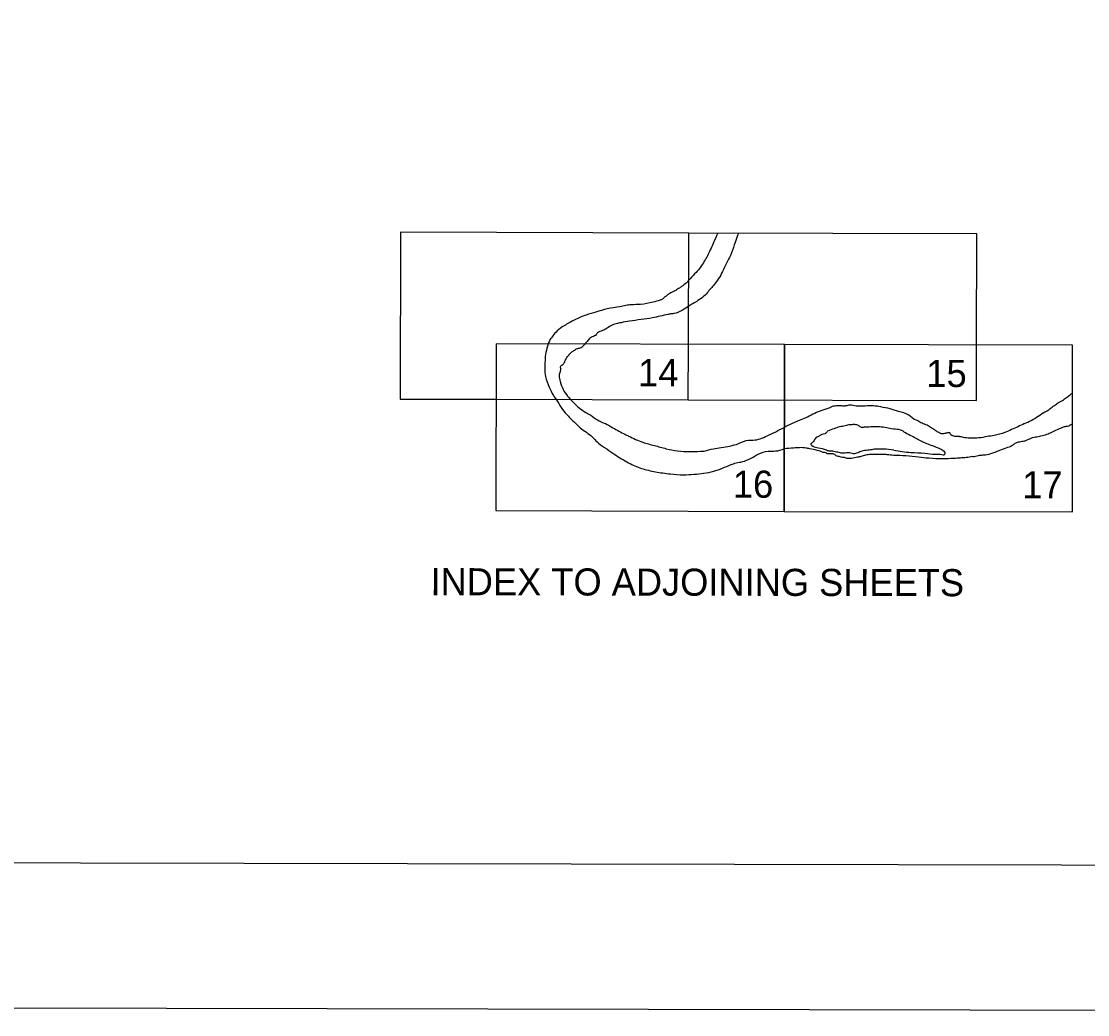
# Model space of a CAD drawing. Extents: x 3187622 to 3225504, y 800805 to 826213.
# Drawn here: x 3210412 to 3215002, y 801388 to 805666 of the extents above; entities that cross this region are included whole.
import ezdxf

# ---------------------------------------------------------------- set-up
doc = ezdxf.new("R2010")
doc.units = 0
for name, color, linetype in [('G-ANNO-NPLT', 7, 'Continuous'), ('V-ANNO-NPLT', 7, 'Continuous'), ('V-ANNO-SYMB', 7, 'Continuous')]:
    doc.layers.add(name, color=color, linetype=linetype)

msp = doc.modelspace()

# ---------------------------------------------------------------- linework, layer by layer
at = {"layer": 'G-ANNO-NPLT'}
msp.add_lwpolyline([(3188205.3, 801463.1), (3224871.9, 801388.4), (3224921.1, 825555), (3188254.5, 825629.7)], close=True, dxfattribs=at)
at = {"layer": 'V-ANNO-NPLT'}
for points in [[(3213283.1, 804275.2), (3213284.5, 804754), (3212044.3, 804757.9), (3212041.7, 804039.6)], [(3214523.7, 804272.3), (3214524.6, 804751.1), (3213284.5, 804754)], [(3212453.7, 803559.3), (3213694.9, 803555.7), (3213696.7, 804274), (3212456.1, 804277.6), (3212453.7, 803559.3)], [(3212455.3, 804038.3), (3213282.5, 804035.6), (3213283.1, 804275.2)], [(3213282.5, 804035.6), (3214523.3, 804032.8), (3214523.7, 804272.3)], [(3213694.9, 803555.7), (3214936.1, 803553.2), (3214937.3, 804271.5), (3213696.7, 804274), (3213694.9, 803555.7)], [(3212041.7, 804039.6), (3212455.3, 804038.3)]]:
    msp.add_lwpolyline(points, dxfattribs=at)
for points in [[(3213409.4, 804753.1), (3213390, 804709.9), (3213377.3, 804681.6), (3213351.8, 804632.7), (3213316.6, 804584.8), (3213290.2, 804557.4), (3213273.6, 804538.9), (3213254.1, 804524.2)], [(3213497.8, 804753.2), (3213493.6, 804740.1), (3213480.9, 804704), (3213464.2, 804658), (3213446.6, 804624.8), (3213430, 804588.6), (3213413.3, 804558.3), (3213395.7, 804533.9), (3213384, 804520.2)], [(3213254.1, 804524.2), (3213241, 804514.8), (3213224.1, 804505.3), (3213202.9, 804494.3), (3213196.3, 804489.9), (3213185.3, 804481.1), (3213179.4, 804477.4), (3213171.3, 804470.1), (3213161.1, 804464.9), (3213131, 804456.9), (3213077.5, 804446.7), (3213037.2, 804445.2), (3213014.4, 804442.3), (3212988, 804437.2)], [(3213384, 804520.2), (3213367.8, 804501.5), (3213350.2, 804482.4), (3213324.5, 804463.3), (3213301.8, 804450.1), (3213284.9, 804439.9), (3213258.5, 804422.3), (3213221.1, 804407.7), (3213203.5, 804405.5), (3213195.5, 804404), (3213128, 804388.7), (3213079.6, 804381.4), (3213029.8, 804374.8), (3212993.1, 804368.2)], [(3212988, 804437.2), (3212934.1, 804427.4), (3212885, 804414.2), (3212843.2, 804401), (3212794.8, 804381.2), (3212769.9, 804367.3)], [(3212769.9, 804367.3), (3212748.3, 804355.2), (3212718.2, 804333.2), (3212699.8, 804311.2), (3212687.4, 804295.1), (3212680, 804276.8), (3212669.7, 804239.4), (3212666, 804205.6), (3212664.5, 804171.8)], [(3212993.1, 804368.2), (3212972.2, 804363.5), (3212960.5, 804359.8), (3212937.7, 804348.1), (3212919.4, 804336.4), (3212896.7, 804327.6), (3212888.6, 804321.7), (3212886.4, 804317.3), (3212869.5, 804307.1), (3212855.6, 804298.3), (3212849.7, 804290.9), (3212837.3, 804276.3)], [(3212733.4, 804170.3), (3212735.6, 804183.5), (3212739.3, 804185.7), (3212743, 804187.9), (3212747.4, 804193.8), (3212754, 804208.5), (3212766.5, 804226.8), (3212778.2, 804240), (3212789.9, 804248.1), (3212803.9, 804256.8), (3212817.1, 804259.8), (3212825.2, 804264.9), (3212831, 804270), (3212837.3, 804276.3)], [(3212664.5, 804172), (3212668.2, 804136.6), (3212683.5, 804091.1), (3212701.8, 804055.1), (3212719.4, 804029.4), (3212740.6, 803994.9)], [(3212733.5, 804170.9), (3212730.5, 804157.1), (3212726.8, 804141), (3212731.9, 804114.5), (3212744.4, 804080), (3212763.4, 804052.1), (3212786.1, 804027.2), (3212813.2, 804001.5), (3212841.8, 803981.6)], [(3214898.6, 804036.4), (3214906.7, 804042.9), (3214922.9, 804054.8), (3214931.6, 804061.8), (3214936.4, 804065.4)], [(3214730.3, 803933.7), (3214758.4, 803947.7), (3214789.3, 803965.6), (3214817.9, 803984), (3214835.8, 803994.2), (3214840.7, 803998.6), (3214849.3, 804005), (3214868.3, 804018), (3214876.9, 804024), (3214898.6, 804036.4)], [(3212740.6, 803994.9), (3212766.6, 803965.2), (3212799.6, 803932.9), (3212823.7, 803910.8), (3212850.8, 803891.7), (3212874.3, 803871.2), (3212896.3, 803849.1)], [(3212841.8, 803981.6), (3212862.6, 803969.5), (3212891.2, 803950.4), (3212925.7, 803933.5), (3212958.6, 803915.8), (3213009.9, 803887.9), (3213026, 803879.8)], [(3213892.5, 804002.1), (3213857.5, 803989.6), (3213827.4, 803977.9), (3213795.6, 803962.1), (3213767.2, 803949.6), (3213739.6, 803938.7), (3213702.9, 803921.2), (3213695.3, 803917)], [(3214044.6, 804009.5), (3214019.5, 804008.7), (3213991.1, 804011.3), (3213978.6, 804012.9), (3213960.2, 804009.6), (3213943.5, 804009.6), (3213928.5, 804009.6), (3213921, 804009.6), (3213896.7, 804004.6), (3213892.5, 804002.1)], [(3214332.7, 803913.1), (3214316, 803924), (3214305.1, 803929), (3214284.3, 803937.4), (3214275.9, 803942.4), (3214254.2, 803953.3), (3214224.2, 803974.3), (3214210, 803980.1), (3214187.4, 803986), (3214151.5, 803997.7), (3214111.4, 804005.3), (3214079.7, 804010.3), (3214044.6, 804009.5)], [(3214135.6, 803915.8), (3214106.3, 803919.2), (3214075.4, 803920), (3214048.7, 803918.4), (3214043.7, 803918.4), (3214028.6, 803917.6), (3214022.8, 803920.1), (3214016.9, 803924.3), (3214012.8, 803926.8), (3213994.4, 803929.3), (3213978.5, 803928.5), (3213958.5, 803924.3), (3213934.2, 803919.3), (3213910, 803911.8), (3213882.4, 803901)], [(3214730.3, 803933.7), (3214701.9, 803920.3), (3214674.3, 803907.8), (3214645.9, 803895.3), (3214599.1, 803882.8), (3214569.1, 803877.8), (3214533.1, 803872), (3214502.2, 803871.2), (3214473, 803872.9), (3214452.1, 803877.1), (3214447.1, 803877.9), (3214434.6, 803878.7), (3214429.6, 803878.7), (3214421.2, 803881.3), (3214412.9, 803885.4), (3214410.4, 803891.3), (3214408.7, 803893.8), (3214404.5, 803894.7), (3214398.7, 803893.8), (3214392, 803892.2), (3214385.3, 803890.5), (3214376.1, 803889.7), (3214361.9, 803894.7), (3214347.7, 803903.1), (3214332.7, 803913.1)], [(3214730.2, 803857.9), (3214753.5, 803868.7), (3214764.8, 803873.5), (3214790.3, 803878.4), (3214800.5, 803880.5), (3214826.5, 803888.1), (3214836.8, 803891.9), (3214859, 803903.2), (3214885, 803913.5), (3214894.7, 803917.8), (3214909.8, 803922.1), (3214915.3, 803922.7), (3214925.5, 803927.5), (3214936, 803932.8)], [(3213351.1, 803815.3), (3213390.8, 803825.5), (3213424.2, 803831.1), (3213498.8, 803847.7), (3213542.5, 803862.8), (3213562.3, 803862.7), (3213621.8, 803881), (3213695.3, 803917)], [(3213882.4, 803901), (3213874.1, 803891.8), (3213870.7, 803889.3), (3213858.2, 803886.8), (3213845.7, 803880.1), (3213828.9, 803868.4), (3213818.9, 803853.4), (3213810.5, 803844.2), (3213813.9, 803840), (3213835.6, 803830.8), (3213867.3, 803824), (3213886.6, 803816.1)], [(3214167.2, 803819.6), (3214240.7, 803809.5), (3214300.9, 803806.1), (3214345.1, 803801.9), (3214374.4, 803800.2), (3214384.4, 803799.3), (3214387.7, 803801.8), (3214388.6, 803807.7), (3214383.6, 803814.4), (3214368.5, 803823.6), (3214333.5, 803837.8), (3214287.5, 803857.1), (3214245, 803879.7), (3214217.4, 803894), (3214196.5, 803905.7), (3214165.6, 803909.9), (3214135.6, 803915.8)], [(3212896.3, 803849.1), (3212967, 803800.5), (3213025.7, 803764.7), (3213081.2, 803740.8), (3213141.5, 803726.5), (3213205, 803716.9), (3213263, 803713.6), (3213350.3, 803719.9)], [(3213026, 803879.8), (3213086.9, 803853.6), (3213136.9, 803839.3), (3213187.7, 803825.7), (3213236.9, 803816.1), (3213290, 803812.9), (3213351.1, 803815.3)], [(3214730.2, 803857.9), (3214708.6, 803854.2), (3214688.5, 803847.6), (3214676.8, 803839.2), (3214650.1, 803828.4), (3214619.1, 803816.7), (3214584, 803803.3), (3214554, 803797.5), (3214535.6, 803795.9), (3214513, 803790.9), (3214506.4, 803791.4)], [(3213348.5, 803719.8), (3213392.3, 803728.6), (3213467, 803757.2), (3213488.4, 803764.3), (3213516.2, 803769.8), (3213583.7, 803801.5), (3213626.5, 803815), (3213658.3, 803815.8), (3213695.6, 803825.1)], [(3213863.1, 803809.8), (3213837.3, 803818.2), (3213805.5, 803824.9), (3213790.5, 803828.3), (3213761.2, 803830), (3213736.2, 803828.3), (3213695.6, 803825.1)], [(3214138.8, 803799.6), (3214119.6, 803801.2), (3214096.2, 803800.4), (3214068.6, 803800.4), (3214046.1, 803798), (3214026, 803792.1), (3214011, 803788.8), (3213985.9, 803783.8), (3213965, 803783.8), (3213951.7, 803788), (3213940.8, 803788.9), (3213932.5, 803791.4), (3213923.3, 803793), (3213909.9, 803802.3), (3213894.9, 803803.1), (3213882.3, 803804), (3213875.7, 803807.3), (3213863.1, 803809.8)], [(3214167.2, 803819.6), (3214122.9, 803823.8), (3214094.5, 803823.8), (3214082.8, 803823), (3214062, 803819.7), (3214035.2, 803816.4), (3214016.8, 803809.7), (3213997.6, 803803.9), (3213994.3, 803803.9), (3213971.7, 803808.1), (3213940.8, 803806.4), (3213932.5, 803808.9), (3213920.8, 803811.4), (3213909.1, 803814), (3213889.9, 803815.7), (3213884, 803816.5)], [(3214506.4, 803791.4), (3214479.6, 803787.5), (3214454.5, 803785.1), (3214425.3, 803783.4), (3214378.5, 803781.8), (3214318.4, 803784.3), (3214274.1, 803788.6), (3214219.8, 803794.5), (3214168, 803797), (3214138.8, 803799.6)]]:
    msp.add_spline(points, degree=3, dxfattribs=at)
at = {"layer": 'V-ANNO-SYMB'}
msp.add_lwpolyline([(3190956.7, 802082.5), (3224039.9, 802015.1), (3224086.5, 824931.7), (3191003.4, 824999), (3190956.7, 802082.5)], dxfattribs=at)

# ---------------------------------------------------------------- texts
at = {"layer": 'V-ANNO-NPLT'}
for s, height, rotation, p in [('14', 117, 359.95, (3213066.5, 804094.4)), ('15', 117, 359.95, (3214307.2, 804091.3)), ('16', 117, 359.95, (3213474.3, 803614.4)), ('17', 117, 359.95, (3214720, 803611.7)), ('INDEX TO ADJOINING SHEETS', 116.66, 359.8833, (3212172.9, 803194.9))]:
    msp.add_text(s, height=height, rotation=rotation, dxfattribs=at).set_placement(p)

doc.saveas('drawing.dxf')
